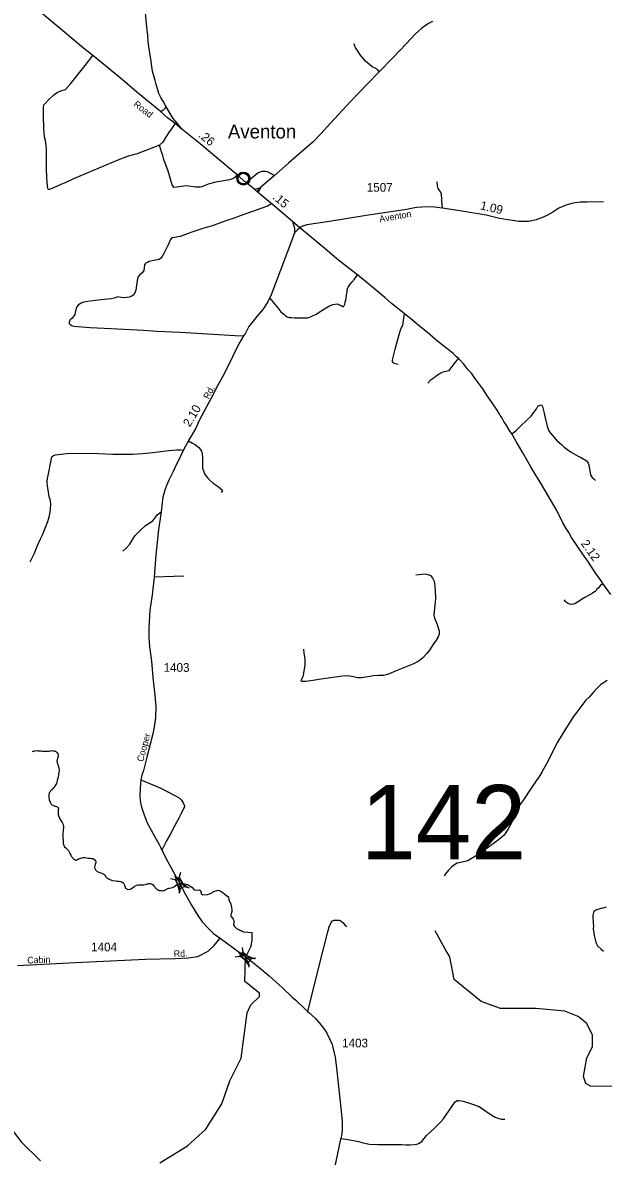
# Model space of a CAD drawing. Extents: x 2220236 to 2384410, y 720751 to 894131.
# Drawn here: x 2306111 to 2314450, y 862877 to 879160 of the extents above; entities that cross this region are included whole.
import ezdxf

# ---------------------------------------------------------------- set-up
doc = ezdxf.new("R2010")
doc.units = 0
doc.layers.add('Default', color=7, linetype='Continuous')

msp = doc.modelspace()

# ---------------------------------------------------------------- linework, layer by layer
at = {"layer": 'Default'}
for p, q in [((2308428, 871209), (2307998, 871195)), ((2308232, 866870), (2308299, 866851)), ((2308379, 866952), (2308360, 866885)), ((2308373, 866719), (2308354, 866653)), ((2308433, 866753), (2308500, 866734)), ((2309162, 865744), (2309230, 865754)), ((2309263, 865878), (2309273, 865810)), ((2309393, 865718), (2309461, 865728)), ((2309351, 865663), (2309360, 865595))]:
    msp.add_line(p, q, dxfattribs=at)
for points in [[(2308398, 877628), (2308299, 877710), (2308189, 877795), (2308091, 877882), (2308084, 877888), (2307751, 878163), (2307573, 878314), (2307488, 878385), (2307248, 878585), (2307120, 878686), (2306985, 878793), (2306690, 879044), (2306190, 879459), (2306124, 879510), (2306016, 879599)], [(2308398, 877628), (2308333, 877712), (2308274, 877784), (2308174, 877953), (2308127, 878031), (2308095, 878087), (2308069, 878143), (2308047, 878207), (2308027, 878270), (2308012, 878327), (2307978, 878465), (2307964, 878531), (2307952, 878640), (2307928, 878777), (2307915, 878888), (2307907, 878973), (2307893, 879097), (2307869, 879349)], [(2311998, 879178), (2311938, 879146), (2311877, 879103), (2311837, 879076), (2311757, 879002), (2311617, 878856), (2311429, 878656), (2311233, 878455), (2311065, 878282), (2310825, 878031), (2310534, 877716), (2310392, 877563), (2310278, 877445), (2310148, 877335), (2309927, 877143), (2309724, 876962), (2309663, 876909), (2309532, 876799), (2309474, 876737)], [(2311233, 878455), (2311209, 878485), (2311173, 878505), (2311131, 878524), (2311033, 878609), (2311004, 878638), (2310964, 878692), (2310946, 878720), (2310933, 878734), (2310891, 878801), (2310880, 878823), (2310874, 878857)], [(2308078, 877400), (2307755, 877278), (2307625, 877243), (2307476, 877184), (2306843, 876917), (2306721, 876861), (2306667, 876841), (2306599, 876808), (2306528, 876777), (2306507, 876768), (2306494, 876765), (2306484, 876765), (2306477, 876769), (2306471, 876780), (2306469, 876810), (2306457, 876935), (2306453, 877065), (2306455, 877220), (2306455, 877314), (2306455, 877349), (2306450, 877395), (2306440, 877469), (2306425, 877520), (2306415, 877634), (2306409, 877831), (2306410, 877867), (2306408, 877911), (2306408, 877949), (2306414, 877980), (2306434, 878000), (2306487, 878056), (2306561, 878124), (2306581, 878140), (2306607, 878155), (2306670, 878183), (2306728, 878198), (2306800, 878282), (2307008, 878546), (2307120, 878686)], [(2308084, 877888), (2308108, 877895), (2308125, 877904), (2308139, 877912), (2308149, 877923), (2308164, 877936), (2308174, 877953)], [(2308299, 877710), (2308243, 877631), (2308205, 877578), (2308157, 877499), (2308124, 877441), (2308078, 877400)], [(2309474, 876737), (2309439, 876768), (2309314, 876864), (2309190, 876972), (2308873, 877241), (2308659, 877419), (2308398, 877628)], [(2309190, 876972), (2309165, 876942), (2309139, 876921), (2309083, 876903), (2308884, 876870), (2308775, 876840), (2308686, 876803), (2308658, 876796), (2308596, 876799), (2308457, 876816), (2308359, 876804), (2308284, 876791), (2308259, 876830), (2308200, 877025), (2308139, 877196), (2308122, 877253), (2308104, 877304), (2308078, 877400)], [(2309314, 876864), (2309330, 876875), (2309381, 876919), (2309489, 877005), (2309550, 877027), (2309598, 877028), (2309622, 877024), (2309685, 876989), (2309702, 876979), (2309724, 876962)], [(2309439, 876768), (2309471, 876775), (2309498, 876783), (2309516, 876789), (2309532, 876799)], [(2309499, 876715), (2309505, 876735), (2309521, 876775), (2309532, 876799)], [(2312142, 876496), (2312138, 876550), (2312131, 876609), (2312124, 876699), (2312104, 876743), (2312080, 876777), (2312070, 876814), (2312065, 876872)], [(2310094, 876213), (2309984, 876304), (2309727, 876525), (2309619, 876615), (2309499, 876715), (2309474, 876737)], [(2309685, 876560), (2309626, 876526), (2309548, 876496), (2309233, 876386), (2309132, 876348), (2309073, 876330), (2308964, 876291), (2308929, 876275), (2308835, 876244), (2308697, 876202), (2308598, 876171), (2308540, 876149), (2308487, 876131), (2308372, 876088), (2308294, 876075), (2308253, 876070), (2308235, 876047), (2308200, 875971), (2308126, 875816), (2308095, 875775), (2308070, 875760), (2308017, 875747), (2307930, 875727), (2307902, 875717), (2307883, 875710), (2307869, 875698), (2307861, 875681), (2307858, 875637), (2307849, 875600), (2307827, 875567), (2307790, 875534), (2307766, 875506), (2307758, 875479), (2307751, 875427), (2307741, 875344), (2307731, 875301), (2307719, 875271), (2307698, 875245), (2307671, 875227), (2307639, 875215), (2307607, 875212), (2307566, 875207), (2307526, 875210), (2307472, 875220), (2307445, 875207), (2307383, 875195), (2307190, 875176), (2307049, 875154), (2306991, 875144), (2306951, 875132), (2306925, 875117), (2306907, 875101), (2306890, 875076), (2306873, 875039), (2306866, 874998), (2306858, 874969), (2306839, 874939), (2306817, 874910), (2306793, 874890), (2306782, 874871), (2306778, 874857), (2306780, 874842), (2306783, 874835), (2306795, 874824), (2306815, 874812), (2306839, 874802), (2306897, 874795), (2307080, 874783), (2307384, 874768), (2307848, 874741), (2308036, 874729), (2308377, 874713), (2308768, 874690), (2309161, 874666), (2309284, 874661)], [(2314453, 876584), (2314216, 876583), (2314117, 876580), (2314047, 876571), (2313980, 876557), (2313900, 876535), (2313812, 876494), (2313723, 876440), (2313648, 876397), (2313579, 876360), (2313488, 876329), (2313380, 876306), (2313320, 876302), (2313234, 876306), (2313144, 876318), (2312961, 876348), (2312768, 876393), (2312418, 876452), (2312142, 876496), (2312026, 876512), (2311948, 876516), (2311844, 876512), (2311768, 876503), (2311625, 876476), (2311045, 876388), (2310518, 876303), (2310193, 876254), (2310121, 876234), (2310108, 876227), (2310094, 876213)], [(2310094, 876213), (2310051, 876179), (2310015, 876143), (2309946, 875958), (2309682, 875253), (2309631, 875148), (2309562, 875040), (2309474, 874940), (2309360, 874795), (2309309, 874698), (2309284, 874661), (2309218, 874547), (2309128, 874368), (2309003, 874115), (2308910, 873943), (2308818, 873766), (2308717, 873578), (2308653, 873455), (2308596, 873336), (2308548, 873253), (2308499, 873168), (2308491, 873153), (2308450, 873078), (2308415, 873017), (2308347, 872873), (2308316, 872811), (2308279, 872725), (2308252, 872677), (2308217, 872597), (2308179, 872514), (2308153, 872446), (2308126, 872346), (2308111, 872223), (2308098, 872135), (2308061, 871882), (2308022, 871515), (2307998, 871195), (2307969, 870940), (2307939, 870716), (2307932, 870642), (2307922, 870464), (2307925, 870336), (2307935, 870197), (2307961, 869991), (2307981, 869754), (2307993, 869624), (2308007, 869502), (2308017, 869390), (2308022, 869342), (2308020, 869175), (2308009, 869110), (2307999, 869046), (2307982, 868945), (2307967, 868895), (2307950, 868832), (2307896, 868609), (2307845, 868417), (2307821, 868350), (2307809, 868287), (2307797, 868172), (2307796, 868039), (2307799, 867992), (2307809, 867933), (2307819, 867890), (2307855, 867782), (2307901, 867667), (2307950, 867570), (2308011, 867468), (2308070, 867357), (2308089, 867316), (2308109, 867274), (2308195, 867109), (2308240, 867031), (2308317, 866886), (2308366, 866801)], [(2309984, 876304), (2310004, 876243), (2310013, 876200), (2310015, 876143)], [(2314558, 870947), (2314444, 871104), (2314420, 871144), (2314333, 871261), (2314217, 871438), (2314174, 871497), (2314077, 871648), (2313995, 871765), (2313955, 871835), (2313916, 871896), (2313869, 871978), (2313783, 872152), (2313620, 872430), (2313544, 872561), (2313482, 872662), (2313411, 872778), (2313293, 872981), (2313262, 873037), (2313199, 873142), (2313136, 873253), (2313101, 873303), (2313054, 873382), (2313022, 873432), (2312997, 873478), (2312971, 873517), (2312955, 873547), (2312926, 873593), (2312853, 873700), (2312786, 873793), (2312721, 873899), (2312649, 873998), (2312597, 874069), (2312555, 874125), (2312505, 874179), (2312446, 874257), (2312370, 874336), (2312343, 874360), (2312293, 874406), (2312221, 874464), (2312141, 874529), (2312041, 874607), (2311923, 874708), (2311810, 874802), (2311685, 874907), (2311596, 874979), (2311568, 875002), (2311410, 875125), (2311311, 875214), (2311112, 875379), (2310922, 875536), (2310799, 875631), (2310625, 875770), (2310486, 875888), (2310399, 875958), (2310094, 876213)], [(2309652, 875211), (2309682, 875179), (2309728, 875123), (2309778, 875062), (2309821, 875007), (2309860, 874972), (2309887, 874950), (2309909, 874936), (2309926, 874929), (2309944, 874924), (2309973, 874924), (2310016, 874921), (2310075, 874921), (2310131, 874921), (2310204, 874921), (2310234, 874929), (2310266, 874945), (2310324, 874972), (2310410, 875028), (2310510, 875090), (2310566, 875112), (2310600, 875118), (2310627, 875119), (2310647, 875112), (2310674, 875101), (2310700, 875087), (2310718, 875077), (2310736, 875118), (2310742, 875143), (2310756, 875199), (2310762, 875250), (2310771, 875294), (2310772, 875328), (2310784, 875361), (2310802, 875383), (2310838, 875431), (2310876, 875477), (2310922, 875536)], [(2311505, 874252), (2311464, 874259), (2311447, 874265), (2311434, 874277), (2311423, 874292), (2311422, 874308), (2311427, 874338), (2311459, 874472), (2311518, 874679), (2311539, 874743), (2311554, 874782), (2311569, 874811), (2311574, 874848), (2311596, 874979)], [(2311931, 873981), (2311978, 874033), (2312019, 874064), (2312069, 874104), (2312117, 874128), (2312164, 874148), (2312234, 874162), (2312310, 874262), (2312370, 874336)], [(2313136, 873253), (2313193, 873298), (2313260, 873365), (2313363, 873462), (2313415, 873508), (2313464, 873575), (2313492, 873615), (2313511, 873651), (2313525, 873661), (2313541, 873667), (2313557, 873670), (2313569, 873664), (2313579, 873646), (2313594, 873572), (2313611, 873502), (2313627, 873440), (2313638, 873383), (2313651, 873337), (2313665, 873309), (2313677, 873281), (2313742, 873202), (2313778, 873164), (2313853, 873097), (2313889, 873061), (2313988, 872990), (2314089, 872932), (2314121, 872918), (2314169, 872890), (2314185, 872885), (2314211, 872867), (2314234, 872831), (2314242, 872811), (2314259, 872689), (2314272, 872654), (2314292, 872628), (2314312, 872606), (2314338, 872586)], [(2308491, 873153), (2308548, 873121), (2308593, 873094), (2308619, 873077), (2308641, 873058), (2308661, 873034), (2308678, 873004), (2308690, 872965), (2308693, 872916), (2308693, 872867), (2308693, 872799), (2308695, 872762), (2308707, 872721), (2308724, 872680), (2308746, 872646), (2308771, 872616), (2308802, 872585), (2308849, 872546), (2308917, 872496), (2308959, 872465), (2308976, 872452), (2308978, 872438), (2308978, 872430), (2308974, 872423), (2308964, 872413)], [(2308415, 873017), (2308379, 873021), (2308325, 873019), (2308269, 873016), (2308210, 873009), (2307979, 872982), (2307837, 872968), (2307690, 872956), (2307407, 872956), (2307201, 872967), (2306957, 872972), (2306747, 872965), (2306620, 872953), (2306576, 872948), (2306552, 872939), (2306527, 872919), (2306516, 872879), (2306514, 872861), (2306507, 872826), (2306480, 872704), (2306473, 872656), (2306463, 872614), (2306459, 872578), (2306458, 872546), (2306462, 872508), (2306488, 872356), (2306500, 872316), (2306511, 872248), (2306508, 872174), (2306502, 872130), (2306487, 872056), (2306475, 872022), (2306468, 871990), (2306392, 871797), (2306363, 871741), (2306318, 871644), (2306273, 871524), (2306234, 871450), (2306216, 871412)], [(2307549, 871569), (2307599, 871613), (2307651, 871669), (2307685, 871728), (2307729, 871796), (2307798, 871865), (2307876, 871940), (2307941, 871979), (2307981, 872004), (2308010, 872042), (2308044, 872089), (2308098, 872135)], [(2311760, 871231), (2311846, 871241), (2311890, 871244), (2311929, 871234), (2311966, 871221), (2311996, 871184), (2312019, 871138), (2312026, 871105), (2312036, 871008), (2312042, 870888), (2312032, 870795), (2312019, 870702), (2312016, 870649), (2312026, 870609), (2312059, 870529), (2312079, 870470), (2312092, 870423), (2312092, 870380), (2312079, 870337), (2312049, 870290), (2312012, 870240), (2311953, 870147), (2311916, 870101), (2311853, 870034), (2311793, 869984), (2311713, 869944), (2311597, 869898), (2311474, 869848), (2311365, 869801), (2311292, 869781), (2311222, 869781), (2311152, 869778), (2311069, 869765), (2310979, 869748), (2310919, 869752), (2310883, 869758), (2310810, 869775), (2310743, 869778), (2310670, 869771), (2310531, 869748), (2310365, 869728), (2310248, 869705), (2310172, 869695), (2310132, 869695), (2310115, 869698), (2310112, 869705), (2310112, 869712), (2310119, 869732), (2310135, 869762), (2310145, 869785), (2310155, 869851), (2310169, 869934), (2310169, 870024), (2310152, 870104), (2310149, 870160)], [(2314444, 871104), (2314407, 871070), (2314375, 871037), (2314359, 871021), (2314347, 871003), (2314336, 870993), (2314288, 870962), (2314185, 870903), (2314055, 870822), (2314024, 870808), (2313988, 870805), (2313954, 870811), (2313937, 870821), (2313923, 870832), (2313909, 870846), (2313893, 870868)], [(2314505, 869713), (2314416, 869652), (2314343, 869582), (2314305, 869537), (2314246, 869472), (2314201, 869428), (2314139, 869349), (2314086, 869277), (2314019, 869190), (2313972, 869118), (2313913, 869023), (2313793, 868824), (2313730, 868705), (2313656, 868559), (2313574, 868404), (2313540, 868347), (2313458, 868226), (2313414, 868166), (2313302, 867997), (2313261, 867938), (2313226, 867872), (2313192, 867804), (2313128, 867659), (2313079, 867571), (2313051, 867526), (2313024, 867492), (2312998, 867466), (2312947, 867421), (2312778, 867299), (2312734, 867273), (2312599, 867178), (2312520, 867131), (2312504, 867123), (2312382, 867095), (2312352, 867087), (2312301, 867057), (2312271, 867032), (2312225, 866988), (2312186, 866935), (2312165, 866901)], [(2306253, 868694), (2306261, 868695), (2306273, 868698), (2306287, 868702), (2306303, 868705), (2306329, 868702), (2306351, 868701), (2306377, 868699), (2306397, 868698), (2306437, 868696), (2306461, 868696), (2306489, 868698), (2306515, 868703), (2306529, 868704), (2306550, 868702), (2306563, 868700), (2306573, 868698), (2306583, 868695), (2306589, 868691), (2306605, 868673), (2306614, 868656), (2306621, 868635), (2306621, 868618), (2306613, 868597), (2306607, 868577), (2306603, 868554), (2306603, 868543), (2306605, 868534), (2306621, 868486), (2306629, 868456), (2306633, 868419), (2306625, 868366), (2306619, 868320), (2306609, 868281), (2306603, 868252), (2306595, 868234), (2306587, 868218), (2306575, 868196), (2306561, 868176), (2306551, 868164), (2306535, 868146), (2306528, 868140), (2306521, 868134), (2306513, 868126), (2306505, 868116), (2306499, 868109), (2306493, 868096), (2306490, 868086), (2306487, 868075), (2306485, 868064), (2306485, 868051), (2306487, 868024), (2306493, 867999), (2306505, 867965), (2306510, 867953), (2306515, 867944), (2306521, 867936), (2306532, 867926), (2306543, 867919), (2306553, 867914), (2306563, 867910), (2306572, 867907), (2306583, 867905), (2306595, 867902), (2306609, 867898), (2306617, 867891), (2306621, 867886), (2306623, 867882), (2306625, 867869), (2306623, 867854), (2306619, 867828), (2306619, 867800), (2306621, 867785), (2306625, 867772), (2306635, 867747), (2306645, 867727), (2306659, 867702), (2306669, 867686), (2306678, 867670), (2306687, 867654), (2306694, 867636), (2306696, 867621), (2306696, 867607), (2306691, 867564), (2306689, 867504), (2306689, 867456), (2306691, 867413), (2306693, 867382), (2306695, 867370), (2306697, 867356), (2306701, 867344), (2306707, 867332), (2306713, 867324), (2306731, 867308), (2306743, 867297), (2306753, 867286), (2306767, 867272)], [(2307809, 868287), (2308094, 868163), (2308289, 868065), (2308361, 868024), (2308388, 867997), (2308415, 867955), (2308434, 867912), (2308436, 867899), (2308422, 867872), (2308390, 867809), (2308353, 867736), (2308295, 867628), (2308229, 867502), (2308178, 867409), (2308143, 867343), (2308109, 867274)], [(2306767, 867272), (2306781, 867252), (2306789, 867232), (2306795, 867218), (2306803, 867202), (2306809, 867190), (2306814, 867182), (2306825, 867169), (2306833, 867158), (2306841, 867152), (2306848, 867147), (2306855, 867142), (2306867, 867136), (2306877, 867133), (2306884, 867133), (2306889, 867134), (2306899, 867140), (2306915, 867148), (2306931, 867156), (2306947, 867162), (2306960, 867165), (2306981, 867168), (2307005, 867169), (2307051, 867162), (2307081, 867158), (2307101, 867156), (2307122, 867153), (2307133, 867146), (2307147, 867134), (2307157, 867122), (2307161, 867110), (2307161, 867102), (2307161, 867096), (2307151, 867068), (2307147, 867048), (2307145, 867030), (2307147, 867010), (2307151, 867001), (2307157, 866990), (2307165, 866982), (2307183, 866968), (2307205, 866958), (2307233, 866948), (2307257, 866940), (2307277, 866928), (2307289, 866919), (2307303, 866898), (2307321, 866878), (2307337, 866868), (2307353, 866860), (2307387, 866846), (2307407, 866841), (2307444, 866833), (2307469, 866830), (2307499, 866829), (2307519, 866826), (2307535, 866819), (2307555, 866806), (2307565, 866796), (2307569, 866786), (2307575, 866769), (2307587, 866730), (2307589, 866728), (2307597, 866722), (2307605, 866718), (2307613, 866716), (2307635, 866712), (2307653, 866714), (2307664, 866717), (2307687, 866732), (2307715, 866752), (2307729, 866761), (2307750, 866772), (2307769, 866777), (2307797, 866776), (2307825, 866776), (2307853, 866778), (2307870, 866781), (2307889, 866786), (2307901, 866790), (2307915, 866793), (2307928, 866794), (2307940, 866795), (2307948, 866794), (2307955, 866792), (2307970, 866784), (2307984, 866776), (2307997, 866762), (2308003, 866754), (2308009, 866745), (2308017, 866734), (2308021, 866729), (2308025, 866725), (2308033, 866718), (2308041, 866712), (2308047, 866708), (2308057, 866702)], [(2308057, 866702), (2308065, 866698), (2308073, 866695), (2308085, 866693), (2308103, 866693), (2308119, 866692), (2308135, 866694), (2308143, 866696), (2308151, 866699), (2308157, 866702), (2308167, 866710), (2308175, 866715), (2308185, 866721), (2308197, 866724), (2308211, 866728), (2308221, 866729), (2308264, 866737), (2308281, 866746), (2308301, 866762), (2308333, 866786), (2308366, 866801), (2308395, 866801), (2308478, 866781), (2308542, 866745), (2308572, 866706), (2308617, 866700), (2308646, 866707), (2308665, 866693), (2308679, 866644), (2308701, 866634), (2308764, 866637), (2308823, 866657), (2308844, 866674), (2308920, 866698), (2308946, 866690), (2308989, 866663), (2309044, 866620), (2309066, 866606), (2309074, 866555), (2309091, 866522), (2309099, 866498), (2309105, 866476), (2309111, 866450), (2309113, 866421), (2309113, 866403), (2309113, 866389), (2309112, 866382), (2309111, 866377), (2309109, 866372), (2309105, 866359), (2309103, 866352), (2309101, 866342), (2309101, 866339), (2309101, 866334), (2309102, 866327), (2309103, 866324), (2309109, 866315), (2309119, 866303), (2309125, 866296), (2309135, 866284), (2309140, 866276), (2309143, 866266), (2309145, 866248), (2309145, 866238), (2309143, 866224), (2309141, 866218)], [(2308366, 866801), (2308425, 866682), (2308537, 866484), (2308626, 866338), (2308689, 866244), (2308773, 866153), (2308818, 866112), (2308854, 866079), (2308948, 866012)], [(2314490, 866456), (2314445, 866442), (2314413, 866437), (2314371, 866421), (2314341, 866412), (2314315, 866392), (2314307, 866380), (2314298, 866342), (2314303, 866218), (2314307, 866188), (2314306, 866142), (2314308, 866114), (2314317, 866049), (2314344, 865951), (2314354, 865927), (2314368, 865899), (2314413, 865856), (2314451, 865824)], [(2309141, 866218), (2309141, 866210), (2309143, 866199), (2309146, 866191), (2309153, 866178), (2309167, 866163), (2309181, 866150), (2309191, 866144), (2309201, 866139), (2309211, 866134), (2309219, 866130), (2309225, 866128), (2309229, 866127), (2309235, 866124), (2309241, 866122), (2309250, 866119), (2309254, 866116), (2309259, 866112), (2309265, 866110), (2309282, 866104), (2309405, 866092)], [(2310204, 864945), (2310434, 865877), (2310494, 866103), (2310513, 866173), (2310537, 866224), (2310544, 866238), (2310562, 866258), (2310584, 866268), (2310618, 866271), (2310658, 866267), (2310670, 866263), (2310684, 866255), (2310696, 866243), (2310714, 866230), (2310747, 866190), (2310755, 866182), (2310769, 866172)], [(2308082, 862783), (2308479, 863029), (2308743, 863266), (2308972, 863633), (2309085, 863960), (2309249, 864285), (2309333, 864938), (2309390, 865055), (2309514, 865172), (2309513, 865221), (2309303, 865386), (2309312, 865735), (2309391, 865898), (2309408, 865986), (2309405, 866092)], [(2317495, 862752), (2316885, 862888), (2316065, 863269), (2315840, 863438), (2315591, 863647), (2315369, 863791), (2315088, 863882), (2314267, 863883), (2314201, 863923), (2314166, 864023), (2314213, 864291), (2314295, 864449), (2314293, 864623), (2314208, 864790), (2314090, 864887), (2313898, 864961), (2313481, 865000), (2312973, 865002), (2312697, 865099), (2312310, 865418), (2312248, 865743), (2312180, 865852), (2312095, 866011), (2312037, 866117)], [(2306039, 865620), (2306869, 865662), (2307472, 865689), (2307877, 865708), (2308301, 865718), (2308487, 865730), (2308627, 865749), (2308776, 865822), (2308859, 865903), (2308948, 866012)], [(2308948, 866012), (2309313, 865743)], [(2309313, 865743), (2309345, 865720), (2309405, 865673), (2309504, 865595), (2309653, 865468), (2309754, 865377), (2309839, 865302), (2309983, 865163), (2310033, 865119), (2310169, 864993), (2310310, 864860), (2310374, 864791), (2310430, 864717), (2310457, 864683), (2310479, 864647), (2310529, 864546), (2310554, 864482), (2310587, 864358), (2310597, 864302), (2310616, 864145), (2310670, 863662), (2310691, 863477), (2310698, 863373), (2310700, 863299), (2310698, 863246), (2310690, 863176), (2310680, 863132), (2310678, 863124), (2310632, 862918), (2310596, 862738)], [(2304000, 862845), (2304074, 862881), (2304635, 863446), (2304733, 863587), (2304739, 863772), (2304604, 863943), (2304611, 864111), (2304743, 864244), (2304817, 864270), (2304984, 864274), (2305269, 864076), (2305674, 863623), (2306088, 863085), (2306366, 862814)], [(2310680, 863132), (2310787, 863117), (2310935, 863089), (2311000, 863070), (2311046, 863060), (2311094, 863052), (2311211, 863045), (2311420, 863045), (2311557, 863047), (2311615, 863044), (2311677, 863042), (2311733, 863049), (2311772, 863054), (2311798, 863062), (2311820, 863074), (2311843, 863092), (2311878, 863132), (2311913, 863175), (2311964, 863225), (2312020, 863275), (2312065, 863318), (2312118, 863373), (2312153, 863414), (2312191, 863471), (2312235, 863534), (2312278, 863598), (2312319, 863653), (2312352, 863678), (2312380, 863681), (2312438, 863671), (2312572, 863625), (2312665, 863592), (2312728, 863550), (2312811, 863494), (2312898, 863442), (2312949, 863419), (2312987, 863411), (2313034, 863409)]]:
    msp.add_lwpolyline(points, dxfattribs=at)
for points in [[(2309203, 876932), (2309204, 876938), (2309206, 876944), (2309209, 876951), (2309212, 876957), (2309215, 876963), (2309219, 876968), (2309223, 876972), (2309228, 876977), (2309233, 876981), (2309239, 876985), (2309244, 876988), (2309249, 876990), (2309254, 876993), (2309260, 876995), (2309264, 876996), (2309269, 876996), (2309273, 876997), (2309279, 876997), (2309284, 876997), (2309289, 876997), (2309294, 876996), (2309299, 876995), (2309304, 876994), (2309309, 876992), (2309316, 876989), (2309322, 876986), (2309327, 876982), (2309333, 876978), (2309336, 876975), (2309340, 876970), (2309344, 876966), (2309347, 876961), (2309350, 876956), (2309353, 876951), (2309355, 876946), (2309356, 876941), (2309357, 876936), (2309359, 876930), (2309359, 876926), (2309359, 876920), (2309359, 876914), (2309359, 876908), (2309358, 876903), (2309356, 876897), (2309354, 876891), (2309352, 876886), (2309349, 876880), (2309345, 876874), (2309342, 876870), (2309338, 876865), (2309332, 876860), (2309327, 876856), (2309322, 876852), (2309318, 876850), (2309311, 876847), (2309304, 876844), (2309298, 876842), (2309292, 876841), (2309287, 876841), (2309283, 876840), (2309277, 876840), (2309273, 876841), (2309267, 876842), (2309261, 876843), (2309257, 876844), (2309252, 876846), (2309247, 876848), (2309243, 876850), (2309236, 876854), (2309231, 876859), (2309226, 876863), (2309221, 876868), (2309218, 876872), (2309215, 876876), (2309211, 876883), (2309209, 876887), (2309208, 876891), (2309205, 876899), (2309203, 876906), (2309203, 876911), (2309202, 876917), (2309202, 876922), (2309203, 876929)], [(2308360, 866885), (2308434, 866753), (2308372, 866719), (2308299, 866851)], [(2308370, 866671), (2308303, 866906), (2308478, 866736), (2308366, 866801)], [(2309363, 865616), (2309215, 865809), (2309440, 865716), (2309312, 865735)], [(2309273, 865810), (2309393, 865719), (2309350, 865662), (2309230, 865754)]]:
    msp.add_lwpolyline(points, close=True, dxfattribs=at)
for radius in [94.3, 76.7]:
    msp.add_circle((2309281, 876920), radius, dxfattribs=at)

# ---------------------------------------------------------------- texts
for s, height, rotation, p in [('Road', 95, 322.3737, (2307695, 877972)), ('.26', 125, 320.1764, (2308627, 877527)), ('.15', 125, 319.3588, (2309691, 876638)), ('1.09', 125, 346.8094, (2312674, 876480)), ('Aventon', 95, 9.8502, (2311241, 876291)), ('Rd.', 95, 62.0021, (2308784, 873743)), ('2.10', 125, 59.2566, (2308512, 873344)), ('2.12', 125, 305.6013, (2314122, 871677)), ('Cooper', 95, 74.8146, (2307841, 868537)), ('Cabin', 95, 2.0793, (2306179, 865646)), ('Rd.', 95, 3.4094, (2308283, 865737))]:
    msp.add_text(s, height=height, rotation=rotation, dxfattribs=at).set_placement(p)
for s, height, p in [('Aventon', 200, (2309059, 877497)), ('1507', 125, (2311053, 876732)), ('1403', 125, (2308135, 869836)), ('142', 1066.3, (2310965, 867144)), ('1404', 125, (2307094, 865821)), ('1403', 125, (2310699, 864442))]:
    msp.add_text(s, height=height, dxfattribs=at).set_placement(p)

doc.saveas('drawing.dxf')
